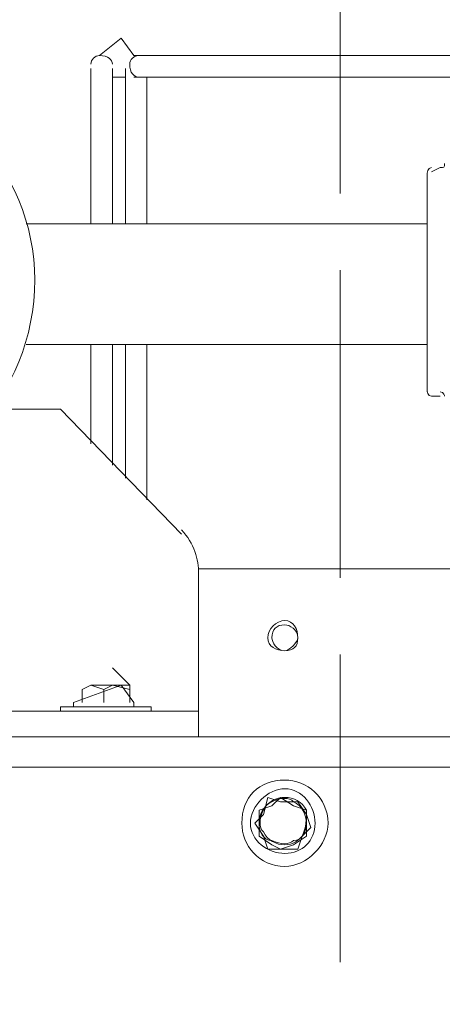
# Model space of a CAD drawing. Header units: millimetres. Extents: x -300186 to 535068, y -28581 to 763298.
# Tile 272 of 405: x 13165 to 13280, y 191737 to 192006. Entities that reach past the tile are written whole.
import ezdxf

# ---------------------------------------------------------------- set-up
doc = ezdxf.new("R2010")
doc.units = ezdxf.units.MM
doc.header["$LTSCALE"] = 10
doc.linetypes.add('ACAD_ISO02W100', pattern=[15, 12, -3])
doc.layers.add('koty', color=6, linetype='Continuous', lineweight=9)
doc.layers.add('NS_tenka', color=252, linetype='Continuous', lineweight=18)
doc.layers.add('popisky', color=6, linetype='Continuous')

# ---------------------------------------------------------------- blocks, each defined once
blk = doc.blocks.new('A$C12ac11e3')
at = {"layer": 'NS_tenka', "linetype": 'ACAD_ISO02W100', "ltscale": 0.7}
blk.add_line((-303.23, 8791.68), (-303.23, 5144.69), dxfattribs=at)
at = {"layer": 'NS_tenka'}
for p, q in [((-363.1, 5600.07), (-368.99, 5595.35)), ((-359.56, 5595.35), (-363.1, 5600.07)), ((-348.96, 5595.35), (-359.56, 5595.35)), ((-208.73, 5595.35), (-348.96, 5595.35)), ((-371.35, 5591.82), (-371.35, 5582.39)), ((-365.46, 5582.39), (-365.46, 5591.82)), ((-365.46, 5591.82), (-365.46, 5591.82)), ((-361.92, 5591.82), (-361.92, 5582.39)), ((-365.46, 5589.46), (-361.92, 5589.46)), ((-361.92, 5589.46), (-361.92, 5589.46)), ((-359.56, 5589.46), (-348.96, 5589.46)), ((-356.03, 5582.39), (-356.03, 5589.46)), ((-356.03, 5589.46), (-356.03, 5589.46)), ((-348.96, 5589.46), (-208.73, 5589.46)), ((-348.96, 5589.46), (-348.96, 5589.46)), ((-371.35, 5582.39), (-371.35, 5549.39)), ((-371.35, 5582.39), (-371.35, 5582.39)), ((-365.46, 5549.39), (-365.46, 5582.39)), ((-365.46, 5582.39), (-365.46, 5582.39)), ((-361.92, 5582.39), (-361.92, 5582.39)), ((-361.92, 5582.39), (-361.92, 5549.39)), ((-356.03, 5549.39), (-356.03, 5582.39)), ((-356.03, 5582.39), (-356.03, 5582.39)), ((-275.9, 5564.71), (-278.25, 5563.53)), ((-278.25, 5563.53), (-278.25, 5563.53)), ((-279.43, 5562.36), (-279.43, 5532.9)), ((-279.43, 5549.39), (-389.03, 5549.39)), ((-389.03, 5549.39), (-389.03, 5549.39)), ((-371.35, 5549.39), (-371.35, 5549.39)), ((-361.92, 5549.39), (-361.92, 5549.39)), ((-279.43, 5532.9), (-279.43, 5503.43)), ((-389.03, 5516.4), (-279.43, 5516.4)), ((-371.35, 5516.4), (-371.35, 5489.29)), ((-365.46, 5483.4), (-365.46, 5516.4)), ((-365.46, 5516.4), (-365.46, 5516.4)), ((-361.92, 5516.4), (-361.92, 5479.87)), ((-356.03, 5473.97), (-356.03, 5516.4)), ((-356.03, 5516.4), (-356.03, 5516.4)), ((-279.43, 5516.4), (-279.43, 5516.4)), ((-278.25, 5502.26), (-275.9, 5502.26)), ((-275.9, 5502.26), (-275.9, 5502.26)), ((-398.45, 5498.72), (-379.6, 5498.72)), ((-379.6, 5498.72), (-346.6, 5464.55)), ((-379.6, 5498.72), (-379.6, 5498.72)), ((-371.35, 5489.29), (-371.35, 5489.29)), ((-361.92, 5479.87), (-361.92, 5479.87)), ((-346.6, 5464.55), (-346.6, 5464.55)), ((-341.89, 5455.12), (-220.51, 5455.12)), ((-341.89, 5453.94), (-341.89, 5422.12)), ((-360.74, 5423.3), (-365.46, 5428.02)), ((-365.46, 5428.02), (-365.46, 5428.02)), ((-360.74, 5423.3), (-365.46, 5428.02)), ((-365.46, 5428.02), (-365.46, 5428.02)), ((-363.1, 5423.3), (-376.06, 5418.59)), ((-371.35, 5423.3), (-373.71, 5422.12)), ((-367.81, 5422.12), (-371.35, 5423.3)), ((-371.35, 5423.3), (-365.46, 5423.3)), ((-365.46, 5423.3), (-367.81, 5422.12)), ((-365.46, 5423.3), (-360.74, 5422.12)), ((-360.74, 5423.3), (-365.46, 5423.3)), ((-359.56, 5418.59), (-363.1, 5423.3)), ((-360.74, 5422.12), (-360.74, 5423.3)), ((-373.71, 5422.12), (-373.71, 5418.59)), ((-367.81, 5422.12), (-367.81, 5418.59)), ((-360.74, 5422.12), (-360.74, 5418.59)), ((-360.74, 5422.12), (-360.74, 5418.59)), ((-341.89, 5416.23), (-341.89, 5422.12)), ((-341.89, 5422.12), (-341.89, 5422.12)), ((-341.89, 5422.12), (-341.89, 5422.12)), ((-376.06, 5418.59), (-376.06, 5417.41)), ((-360.74, 5418.59), (-360.74, 5418.59)), ((-359.56, 5417.41), (-359.56, 5418.59)), ((-359.56, 5418.59), (-359.56, 5418.59)), ((-538.69, 5416.23), (-348.96, 5416.23)), ((-379.6, 5417.41), (-379.6, 5416.23)), ((-354.85, 5417.41), (-379.6, 5417.41)), ((-379.6, 5417.41), (-379.6, 5417.41)), ((-379.6, 5416.23), (-379.6, 5416.23)), ((-376.06, 5417.41), (-376.06, 5417.41)), ((-354.85, 5416.23), (-354.85, 5417.41)), ((-354.85, 5417.41), (-354.85, 5417.41)), ((-348.96, 5416.23), (-341.89, 5416.23)), ((-341.89, 5416.23), (-341.89, 5409.16)), ((-941.71, 5409.16), (54.06, 5409.16)), ((46.99, 5400.91), (-934.64, 5400.91)), ((-323.03, 5392.66), (-324.21, 5387.95)), ((-319.5, 5391.48), (-323.03, 5392.66)), ((-319.5, 5392.66), (-321.85, 5390.31)), ((-315.96, 5390.31), (-319.5, 5392.66)), ((-314.78, 5391.48), (-319.5, 5391.48)), ((-312.43, 5387.95), (-314.78, 5391.48)), ((-321.85, 5390.31), (-325.39, 5389.13)), ((-325.39, 5389.13), (-325.39, 5385.59)), ((-312.43, 5389.13), (-315.96, 5390.31)), ((-312.43, 5385.59), (-312.43, 5389.13)), ((-324.21, 5387.95), (-326.57, 5385.59)), ((-311.25, 5384.41), (-312.43, 5387.95)), ((-326.57, 5385.59), (-326.57, 5385.59)), ((-326.57, 5385.59), (-324.21, 5382.06)), ((-325.39, 5385.59), (-325.39, 5382.06)), ((-313.61, 5382.06), (-311.25, 5384.41)), ((-312.43, 5382.06), (-312.43, 5385.59)), ((-325.39, 5382.06), (-321.85, 5379.7)), ((-324.21, 5382.06), (-324.21, 5382.06)), ((-324.21, 5382.06), (-323.03, 5378.52)), ((-315.96, 5379.7), (-312.43, 5382.06)), ((-314.78, 5378.52), (-313.61, 5382.06)), ((-323.03, 5378.52), (-319.5, 5378.52)), ((-321.85, 5379.7), (-319.5, 5378.52)), ((-319.5, 5378.52), (-315.96, 5379.7)), ((-319.5, 5378.52), (-314.78, 5378.52))]:
    blk.add_line(p, q, dxfattribs=at)
for points, knots in [([(-365.46, 5593), (-365.46, 5594.17), (-366.64, 5595.35), (-368.99, 5595.35), (-368.99, 5595.35), (-370.17, 5595.35), (-371.35, 5594.17), (-371.35, 5593)], [0, 0, 0, 0, 0.125, 0.125, 0.125, 0.125001, 1, 1, 1, 1]), ([(-358.39, 5595.35), (-359.56, 5595.35), (-360.74, 5594.17), (-360.74, 5593), (-360.74, 5593), (-360.74, 5590.64), (-359.56, 5589.46), (-358.39, 5589.46)], [0, 0, 0, 0, 0.125, 0.125, 0.125, 0.125001, 1, 1, 1, 1]), ([(-386.67, 5534.07), (-386.67, 5564.71), (-411.42, 5590.64), (-443.23, 5590.64), (-443.23, 5590.64), (-475.05, 5590.64), (-499.8, 5564.71), (-499.8, 5534.07), (-499.8, 5534.07), (-499.8, 5502.26), (-475.05, 5476.33), (-443.23, 5476.33), (-443.23, 5476.33), (-411.42, 5476.33), (-386.67, 5502.26), (-386.67, 5534.07)], [0, 0, 0, 0, 0.0625, 0.0625, 0.0625, 0.062501, 0.125, 0.125, 0.125, 0.125001, 0.1875, 0.1875, 0.1875, 0.187501, 1, 1, 1, 1]), ([(-314.78, 5436.26), (-314.78, 5438.62), (-315.96, 5440.98), (-318.32, 5440.98), (-318.32, 5440.98), (-320.68, 5440.98), (-323.03, 5438.62), (-323.03, 5436.26), (-323.03, 5436.26), (-323.03, 5433.91), (-320.68, 5432.73), (-318.32, 5432.73), (-318.32, 5432.73), (-315.96, 5432.73), (-314.78, 5433.91), (-314.78, 5436.26)], [0, 0, 0, 0, 0.0625, 0.0625, 0.0625, 0.062501, 0.125, 0.125, 0.125, 0.125001, 0.1875, 0.1875, 0.1875, 0.187501, 1, 1, 1, 1]), ([(-314.78, 5436.26), (-314.78, 5438.62), (-317.14, 5439.8), (-318.32, 5439.8), (-318.32, 5439.8), (-320.68, 5439.8), (-321.85, 5438.62), (-321.85, 5436.26), (-321.85, 5436.26), (-321.85, 5435.09), (-320.68, 5432.73), (-318.32, 5432.73), (-318.32, 5432.73), (-317.14, 5432.73), (-314.78, 5435.09), (-314.78, 5436.26)], [0, 0, 0, 0, 0.0625, 0.0625, 0.0625, 0.062501, 0.125, 0.125, 0.125, 0.125001, 0.1875, 0.1875, 0.1875, 0.187501, 1, 1, 1, 1]), ([(-306.54, 5385.59), (-306.54, 5392.66), (-312.43, 5397.38), (-318.32, 5397.38), (-318.32, 5397.38), (-325.39, 5397.38), (-330.1, 5392.66), (-330.1, 5385.59), (-330.1, 5385.59), (-330.1, 5379.7), (-325.39, 5373.81), (-318.32, 5373.81), (-318.32, 5373.81), (-312.43, 5373.81), (-306.54, 5379.7), (-306.54, 5385.59)], [0, 0, 0, 0, 0.0625, 0.0625, 0.0625, 0.062501, 0.125, 0.125, 0.125, 0.125001, 0.1875, 0.1875, 0.1875, 0.187501, 1, 1, 1, 1]), ([(-310.07, 5385.59), (-310.07, 5390.31), (-313.61, 5395.02), (-318.32, 5395.02), (-318.32, 5395.02), (-323.03, 5395.02), (-327.75, 5390.31), (-327.75, 5385.59), (-327.75, 5385.59), (-327.75, 5380.88), (-323.03, 5377.34), (-318.32, 5377.34), (-318.32, 5377.34), (-313.61, 5377.34), (-310.07, 5380.88), (-310.07, 5385.59)], [0, 0, 0, 0, 0.0625, 0.0625, 0.0625, 0.062501, 0.125, 0.125, 0.125, 0.125001, 0.1875, 0.1875, 0.1875, 0.187501, 1, 1, 1, 1])]:
    blk.add_open_spline(points, degree=3, knots=knots, dxfattribs=at)
for points in [[(-275.9, 5564.71), (-274.72, 5564.71), (-274.72, 5564.71), (-274.72, 5565.89)], [(-278.25, 5564.71), (-279.43, 5564.71), (-279.43, 5563.53), (-279.43, 5562.36)], [(-279.43, 5504.61), (-279.43, 5503.43), (-279.43, 5502.26), (-278.25, 5502.26)], [(-274.72, 5502.26), (-274.72, 5502.26), (-274.72, 5503.43), (-275.9, 5503.43)], [(-341.89, 5453.94), (-341.89, 5457.48), (-343.07, 5462.19), (-346.6, 5465.72)], [(-321.85, 5391.48), (-324.21, 5390.31), (-325.39, 5387.95), (-325.39, 5385.59)], [(-318.32, 5392.66), (-320.68, 5392.66), (-323.03, 5391.48), (-324.21, 5389.13)], [(-315.96, 5391.48), (-317.14, 5392.66), (-319.5, 5392.66), (-321.85, 5391.48)], [(-312.43, 5389.13), (-313.61, 5391.48), (-315.96, 5392.66), (-318.32, 5392.66)], [(-312.43, 5385.59), (-312.43, 5387.95), (-313.61, 5390.31), (-315.96, 5391.48)], [(-324.21, 5389.13), (-325.39, 5386.77), (-325.39, 5384.41), (-324.21, 5383.23)], [(-313.61, 5382.06), (-312.43, 5384.41), (-312.43, 5386.77), (-312.43, 5389.13)], [(-325.39, 5385.59), (-325.39, 5383.23), (-324.21, 5380.88), (-321.85, 5380.88)], [(-324.21, 5383.23), (-323.03, 5380.88), (-320.68, 5379.7), (-318.32, 5379.7)], [(-315.96, 5380.88), (-313.61, 5380.88), (-312.43, 5383.23), (-312.43, 5385.59)], [(-321.85, 5380.88), (-319.5, 5379.7), (-317.14, 5379.7), (-315.96, 5380.88)], [(-318.32, 5379.7), (-315.96, 5379.7), (-314.78, 5380.88), (-313.61, 5382.06)]]:
    blk.add_open_spline(points, degree=3, dxfattribs=at)
blk = doc.blocks.new('podklad')
at = {"layer": 'koty', "color": 252}
blk.add_blockref('A$C12ac11e3', (138541.33, 448055.96), dxfattribs=at)

msp = doc.modelspace()

# ---------------------------------------------------------------- block references
at = {"layer": 'popisky', "lineweight": -3}
msp.add_blockref('podklad', (-124985.783, -261654.613), dxfattribs=at)

doc.saveas('drawing.dxf')
